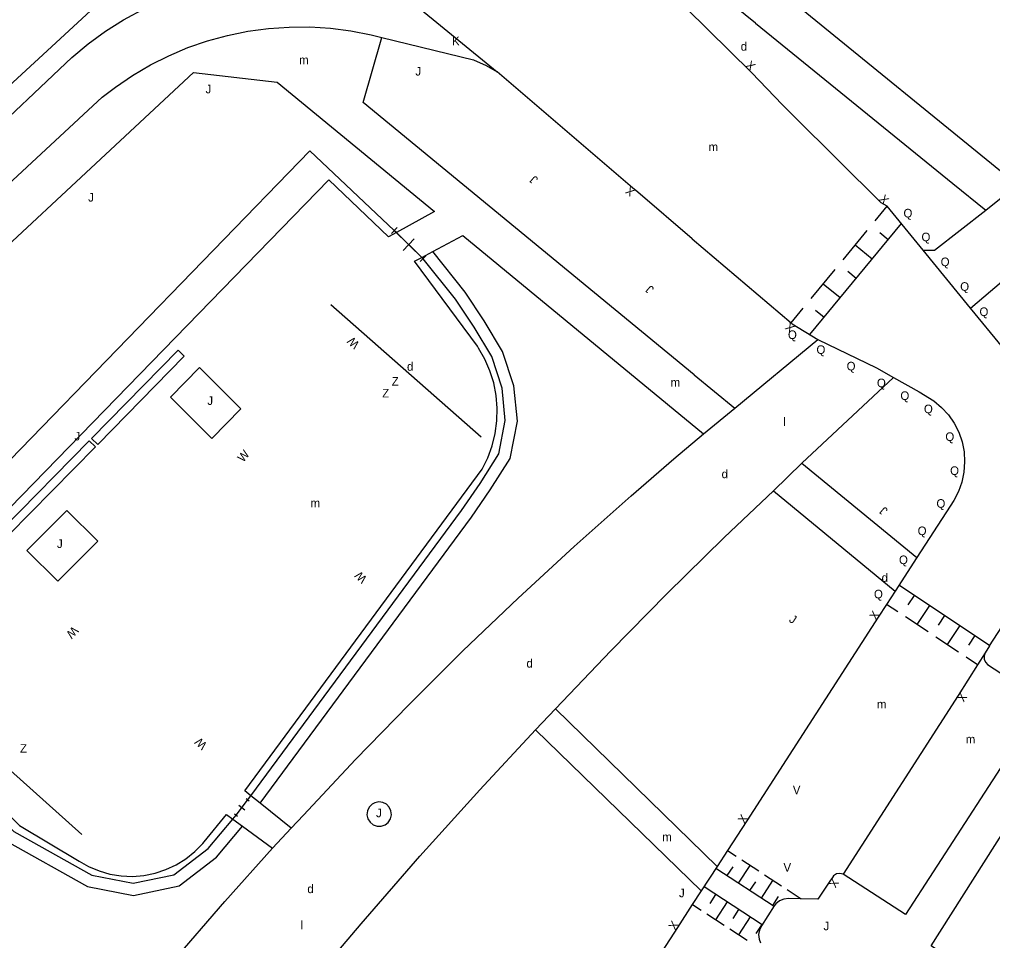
# Model space of a CAD drawing. Extents: x 134999 to 136502, y 457398 to 459002.
# Drawn here: x 135299.1 to 135355.8, y 457944.2 to 457998 of the extents above; entities that cross this region are included whole.
import ezdxf

# ---------------------------------------------------------------- set-up
doc = ezdxf.new("R2010")
doc.units = 0
for name, color, linetype in [('RI_DGTB_19', 7, 'Continuous'), ('RI_DGTB_29', 7, 'Continuous'), ('RI_DGTB_3', 7, 'Continuous'), ('RI_DGTB_30', 7, 'Continuous'), ('RI_DGTB_31', 7, 'Continuous'), ('RI_DGTB_32', 7, 'Continuous'), ('RI_DGTB_43', 7, 'Continuous'), ('RI_DGTB_48', 7, 'Continuous'), ('RI_DGTB_49', 7, 'Continuous'), ('RI_DGTB_53', 7, 'Continuous'), ('RI_DGTB_54', 7, 'Continuous'), ('RI_DGTB_55', 7, 'Continuous')]:
    doc.layers.add(name, color=color, linetype=linetype)

msp = doc.modelspace()

# ---------------------------------------------------------------- linework, layer by layer
at = {"layer": 'RI_DGTB_19'}
for points in [[(135325.441, 457968.909), (135326.529, 457970.5), (135327.706, 457972.342), (135328.128, 457974.522), (135327.92, 457976.58), (135327.266, 457978.585), (135326.188, 457980.374), (135325.075, 457982.046), (135323.187, 457984.407)], [(135313.126, 457952.213), (135325.441, 457968.909)], [(135294.918, 457953.388), (135298.334, 457950.012), (135303.058, 457947.359), (135305.728, 457946.835), (135308.395, 457947.388), (135310.574, 457949.061), (135312.091, 457950.876)]]:
    msp.add_lwpolyline(points, dxfattribs=at)
at = {"layer": 'RI_DGTB_3'}
msp.add_lwpolyline([(135360.982, 457938.511), (135360.796, 457938.2), (135352.253, 457943.892), (135356.604, 457950.761)], dxfattribs=at)
at = {"layer": 'RI_DGTB_31'}
for p, q in [((135348.995, 457986.204), (135349.696, 457987.055)), ((135345.19, 457979.566), (135350.523, 457986.042)), ((135347.127, 457983.935), (135348.528, 457985.637)), ((135349.752, 457985.105), (135349.257, 457985.513)), ((135348.818, 457983.971), (135347.828, 457984.786)), ((135345.259, 457981.666), (135346.66, 457983.368)), ((135347.883, 457982.836), (135347.388, 457983.244)), ((135346.949, 457981.702), (135345.959, 457982.517)), ((135344.091, 457980.248), (135344.792, 457981.099)), ((135346.015, 457980.567), (135345.52, 457980.975)), ((135355.669, 457961.428), (135350.377, 457964.936)), ((135351.27, 457964.343), (135350.903, 457963.79)), ((135350.316, 457963.383), (135349.653, 457963.822)), ((135352.154, 457963.757), (135351.42, 457962.651)), ((135352.084, 457962.211), (135350.757, 457963.09)), ((135353.038, 457963.171), (135352.671, 457962.618)), ((135353.922, 457962.586), (135353.188, 457961.479)), ((135353.851, 457961.039), (135352.525, 457961.918)), ((135354.805, 457962), (135354.438, 457961.446)), ((135354.969, 457960.298), (135354.292, 457960.747)), ((135340.383, 457949.462), (135340.879, 457949.135)), ((135341.21, 457948.917), (135342.203, 457948.263)), ((135339.704, 457948.43), (135343.092, 457946.2)), ((135340.366, 457947.994), (135340.706, 457948.51)), ((135341.028, 457947.558), (135341.707, 457948.59)), ((135342.535, 457948.045), (135343.528, 457947.391)), ((135341.691, 457947.122), (135342.03, 457947.638)), ((135342.353, 457946.686), (135343.032, 457947.717)), ((135342.401, 457945.122), (135339.015, 457947.336)), ((135339.687, 457946.897), (135339.345, 457946.374)), ((135343.86, 457947.173), (135344.68, 457946.632)), ((135340.358, 457946.458), (135339.674, 457945.413)), ((135343.015, 457946.25), (135343.355, 457946.766)), ((135338.835, 457945.962), (135338.331, 457946.291)), ((135341.03, 457946.019), (135340.688, 457945.496)), ((135340.178, 457945.083), (135339.171, 457945.742)), ((135341.701, 457945.58), (135341.018, 457944.534)), ((135341.522, 457944.205), (135340.514, 457944.864)), ((135342.373, 457945.14), (135342.031, 457944.617))]:
    msp.add_line(p, q, dxfattribs=at)
msp.add_lwpolyline([(135319.65, 457952.167), (135319.478, 457951.994), (135319.376, 457951.779), (135319.35, 457951.542), (135319.403, 457951.31), (135319.53, 457951.108), (135319.716, 457950.959), (135319.941, 457950.879), (135320.179, 457950.878), (135320.404, 457950.955), (135320.592, 457951.102), (135320.721, 457951.303), (135320.776, 457951.534), (135320.753, 457951.771), (135320.653, 457951.988), (135320.487, 457952.159), (135320.274, 457952.266), (135320.038, 457952.297), (135319.805, 457952.249), (135319.65, 457952.167)], dxfattribs=at)
at = {"layer": 'RI_DGTB_32'}
for points in [[(135308.69, 457978.3), (135303.648, 457973.162), (135303.291, 457973.512), (135308.333, 457978.65), (135308.69, 457978.3)], [(135303.509, 457973.019), (135298.466, 457967.879), (135298.109, 457968.229), (135303.152, 457973.369), (135303.509, 457973.019)]]:
    msp.add_lwpolyline(points, dxfattribs=at)
at = {"layer": 'RI_DGTB_48'}
for points in [[(135320.943, 457985.639), (135316.022, 457990.283), (135287.899, 457961.311), (135298.759, 457950.576), (135303.303, 457948.024), (135305.724, 457947.549), (135308.096, 457948.041), (135310.086, 457949.569), (135311.527, 457951.292)], [(135321.067, 457985.517), (135320.943, 457985.639)], [(135322.623, 457983.991), (135322.547, 457984.066)], [(135324.863, 457969.304), (135325.945, 457970.886), (135327.044, 457972.606), (135327.421, 457974.554), (135327.231, 457976.435), (135326.625, 457978.292), (135325.597, 457979.999), (135324.509, 457981.633), (135322.623, 457983.991)], [(135312.58, 457952.652), (135324.863, 457969.304)]]:
    msp.add_lwpolyline(points, dxfattribs=at)
at = {"layer": 'RI_DGTB_49'}
for p, q in [((135317.246, 457981.331), (135326.006, 457973.605)), ((135302.725, 457950.393), (135294.044, 457958.163))]:
    msp.add_line(p, q, dxfattribs=at)
at = {"layer": 'RI_DGTB_53'}
for p, q in [((135357.275, 457988.308), (135340.584, 458001.915)), ((135321.837, 457999.103), (135326.952, 457994.908)), ((135342.013, 457997.736), (135353.526, 457988.392)), ((135353.526, 457988.392), (135355.456, 457986.837)), ((135355.456, 457986.837), (135357.275, 457988.308)), ((135349.696, 457987.055), (135349.35, 457987.26)), ((135321.108, 457985.808), (135320.778, 457985.471)), ((135322.623, 457983.99), (135320.943, 457985.639)), ((135322.113, 457985.151), (135321.454, 457984.479)), ((135324.951, 457985.348), (135338.978, 457973.771)), ((135354.547, 457981.109), (135359.16, 457985.054)), ((135322.788, 457984.159), (135322.458, 457983.823)), ((135356.439, 457978.81), (135354.547, 457981.109)), ((135344.157, 457980.192), (135345.65, 457979.287)), ((135340.802, 457975.279), (135345.65, 457979.287)), ((135345.65, 457979.287), (135349.079, 457977.621)), ((135338.427, 457977.226), (135340.802, 457975.279)), ((135344.72, 457972.065), (135350.064, 457977.065)), ((135338.978, 457973.771), (135340.802, 457975.279)), ((135337.251, 457972.315), (135338.978, 457973.771)), ((135343.066, 457970.449), (135344.72, 457972.065)), ((135344.72, 457972.065), (135351.413, 457966.565)), ((135343.066, 457970.449), (135350.156, 457964.588)), ((135355.658, 457961.412), (135355.415, 457961.002)), ((135329.182, 457956.505), (135330.339, 457957.729)), ((135330.339, 457957.729), (135339.774, 457948.533)), ((135338.851, 457947.114), (135329.182, 457956.505)), ((135311.714, 457951.516), (135312.39, 457952.396)), ((135311.714, 457951.516), (135312.39, 457952.396)), ((135312.228, 457951.821), (135311.876, 457952.091)), ((135312.478, 457952.329), (135312.302, 457952.464)), ((135311.802, 457951.448), (135311.626, 457951.584)), ((135314.935, 457950.761), (135315.645, 457951.525)), ((135313.841, 457949.587), (135314.935, 457950.761)), ((135343.107, 457946.224), (135342.36, 457945.057))]:
    msp.add_line(p, q, dxfattribs=at)
for points in [[(135342.013, 457997.736), (135330.448, 458007.09), (135329.942, 458006.603)], [(135343.591, 457992.968), (135341.776, 457994.864), (135334.182, 458002.362), (135331.426, 458005.106)], [(135304.993, 458000.123), (135294.905, 457990.805), (135294.1, 457990.209), (135293.906, 457989.974), (135280.817, 457977.592), (135265.355, 457962.473), (135259.111, 457956.156), (135253.159, 457949.73)], [(135251.463, 457938.756), (135252.072, 457939.753), (135252.588, 457940.747), (135255.4, 457947.209), (135256.14, 457948.713), (135256.951, 457950.18), (135257.831, 457951.606), (135258.778, 457952.989), (135259.79, 457954.325), (135260.864, 457955.611), (135261.815, 457956.653), (135274.606, 457969.672), (135302.146, 457995.737), (135303.097, 457996.534), (135304.097, 457997.267), (135305.143, 457997.935), (135306.448, 457998.641)], [(135289.634, 457980.173), (135303.913, 457993.414), (135304.679, 457994.006), (135305.677, 457994.687), (135306.719, 457995.3), (135307.798, 457995.843), (135308.912, 457996.314), (135310.054, 457996.71), (135311.219, 457997.029), (135312.404, 457997.271), (135313.601, 457997.434), (135314.807, 457997.517), (135316.016, 457997.521), (135317.222, 457997.444), (135318.42, 457997.288), (135319.606, 457997.053), (135320.216, 457996.904)], [(135338.427, 457977.226), (135319.137, 457993.107), (135320.216, 457996.904)], [(135320.216, 457996.904), (135325.569, 457995.593), (135326.295, 457995.277), (135326.952, 457994.908)], [(135291.807, 457978.646), (135309.234, 457994.86)], [(135309.234, 457994.86), (135314.107, 457994.299), (135323.288, 457986.743), (135321.067, 457985.517)], [(135338.321, 457985.149), (135335.157, 457987.881), (135334.835, 457988.134), (135326.952, 457994.908)], [(135344.26, 457992.3), (135349.35, 457987.26)], [(135351.787, 457984.491), (135349.696, 457987.055)], [(135351.787, 457984.491), (135352.454, 457984.496), (135355.456, 457986.837)], [(135322.547, 457984.066), (135321.067, 457985.517)], [(135323.187, 457984.407), (135324.951, 457985.348)], [(135338.321, 457985.149), (135344.091, 457980.248)], [(135322.547, 457984.066), (135323.187, 457984.407)], [(135354.547, 457981.109), (135351.787, 457984.491)], [(135344.091, 457980.248), (135344.157, 457980.192)], [(135349.079, 457977.621), (135350.064, 457977.065)], [(135350.064, 457977.065), (135351.557, 457976.223), (135352.412, 457975.702)], [(135352.412, 457975.702), (135352.865, 457975.321), (135353.263, 457974.882), (135353.599, 457974.394), (135353.865, 457973.865), (135354.058, 457973.305), (135354.174, 457972.724), (135354.21, 457972.132), (135354.167, 457971.541), (135354.045, 457970.962), (135353.845, 457970.404), (135353.573, 457969.878), (135353.362, 457969.563)], [(135315.645, 457951.525), (135318.69, 457954.773), (135321.792, 457957.966), (135324.951, 457961.102), (135328.166, 457964.181), (135331.436, 457967.202), (135334.759, 457970.164), (135337.251, 457972.315)], [(135330.339, 457957.729), (135333.566, 457961.114), (135336.849, 457964.444), (135340.19, 457967.718), (135343.066, 457970.449)], [(135353.362, 457969.563), (135351.413, 457966.565)], [(135351.413, 457966.565), (135350.156, 457964.588)], [(135350.156, 457964.588), (135349.658, 457963.819)], [(135355.658, 457961.412), (135357.639, 457964.465), (135357.784, 457964.33)], [(135349.658, 457963.819), (135349.173, 457963.072), (135341.501, 457951.188), (135340.38, 457949.464)], [(135355.415, 457961.002), (135354.969, 457960.298)], [(135355.415, 457961.002), (135355.347, 457960.81), (135355.357, 457960.608), (135355.445, 457960.424), (135355.549, 457960.32)], [(135355.549, 457960.32), (135358.82, 457958.182), (135350.762, 457945.718), (135347.117, 457948.082)], [(135354.969, 457960.298), (135353.833, 457958.504), (135347.117, 457948.082)], [(135299.701, 457920.488), (135302.76, 457924.724), (135305.884, 457928.914), (135309.071, 457933.055), (135312.321, 457937.147), (135315.634, 457941.189), (135319.008, 457945.179), (135322.443, 457949.118), (135325.938, 457953.003), (135329.182, 457956.505)], [(135312.39, 457952.396), (135312.58, 457952.652)], [(135313.126, 457952.213), (135312.58, 457952.652)], [(135314.935, 457950.761), (135313.126, 457952.213)], [(135311.527, 457951.292), (135311.714, 457951.516)], [(135311.527, 457951.292), (135312.091, 457950.876)], [(135312.091, 457950.876), (135313.841, 457949.587)], [(135293.482, 457924.277), (135296.254, 457928.099), (135299.091, 457931.873), (135301.991, 457935.599), (135304.954, 457939.274), (135307.978, 457942.9), (135311.064, 457946.473), (135313.841, 457949.587)], [(135340.38, 457949.464), (135339.774, 457948.533)], [(135339.774, 457948.533), (135338.851, 457947.114)], [(135347.117, 457948.082), (135346.923, 457948.124), (135346.729, 457948.087), (135346.564, 457947.976), (135346.496, 457947.889)], [(135346.496, 457947.889), (135346.354, 457947.664), (135345.65, 457946.61), (135344.68, 457946.632)], [(135338.851, 457947.114), (135338.32, 457946.298)], [(135343.957, 457946.648), (135343.674, 457946.62), (135343.418, 457946.516), (135343.202, 457946.343), (135343.107, 457946.224)], [(135344.68, 457946.632), (135343.957, 457946.648)], [(135338.32, 457946.298), (135337.459, 457944.973), (135327.663, 457929.834)], [(135342.36, 457945.057), (135342.236, 457944.818), (135342.187, 457944.55), (135342.217, 457944.279), (135342.298, 457944.075)]]:
    msp.add_lwpolyline(points, dxfattribs=at)
at = {"layer": 'RI_DGTB_54'}
msp.add_line((135343.591, 457992.968), (135344.26, 457992.3), dxfattribs=at)
at = {"layer": 'RI_DGTB_55'}
for points in [[(135317.133, 457988.607), (135289.558, 457960.247), (135299.091, 457950.917), (135302.563, 457948.842)], [(135321.067, 457985.517), (135320.616, 457985.268), (135317.133, 457988.607)], [(135325.793, 457978.895), (135322.128, 457983.843), (135322.547, 457984.066)], [(135326.069, 457971.717), (135326.396, 457972.383), (135326.649, 457973.08), (135326.826, 457973.801), (135326.925, 457974.536), (135326.943, 457975.278), (135326.882, 457976.017), (135326.742, 457976.746), (135326.524, 457977.455), (135326.231, 457978.137), (135325.866, 457978.783), (135325.793, 457978.895)], [(135309.59, 457977.638), (135307.891, 457975.919), (135310.305, 457973.501), (135311.999, 457975.23), (135309.59, 457977.638)], [(135312.58, 457952.652), (135312.223, 457952.938), (135326.069, 457971.717)], [(135303.646, 457967.505), (135301.321, 457965.169), (135299.512, 457966.969), (135301.837, 457969.306), (135303.646, 457967.505)], [(135309.856, 457949.97), (135311.168, 457951.556), (135311.527, 457951.292)], [(135302.563, 457948.842), (135303.113, 457948.526), (135303.725, 457948.266), (135304.363, 457948.081), (135305.02, 457947.975), (135305.684, 457947.947), (135306.347, 457948), (135306.999, 457948.132), (135307.63, 457948.341), (135308.232, 457948.624), (135308.795, 457948.977), (135309.312, 457949.396), (135309.775, 457949.873), (135309.856, 457949.97)]]:
    msp.add_lwpolyline(points, dxfattribs=at)

# ---------------------------------------------------------------- texts
at = {"layer": 'RI_DGTB_29'}
for p in [(135341.15, 457996.135), (135321.685, 457977.457), (135340.034, 457971.185), (135349.367, 457965.134), (135328.655, 457960.132), (135315.873, 457946.972)]:
    msp.add_text('d', height=0.5, dxfattribs=at).set_placement(p)
at = {"layer": 'RI_DGTB_30'}
for s, p in [('K', (135324.309, 457996.448)), ('V', (135344.189, 457952.745)), ('V', (135343.643, 457948.22))]:
    msp.add_text(s, height=0.5, dxfattribs=at).set_placement(p)
for s, rotation, p in [('X', 316.7212, (135341.393, 457995.235)), ('X', 141.8431, (135335.032, 457987.979)), ('X', 313.1473, (135349.179, 457987.442)), ('X', 140.4972, (135344.353, 457980.031)), ('W', 135.7584, (135318.954, 457979.038)), ('W', 49.1186, (135312.127, 457972.079)), ('W', 135.323, (135319.395, 457965.358)), ('X', 57.0248, (135349.037, 457962.862)), ('W', 226.7524, (135302.203, 457962.583)), ('X', 237.6526, (135353.967, 457958.715)), ('W', 136.3736, (135310.066, 457955.654)), ('X', 57.1538, (135341.365, 457950.978)), ('X', 237.789, (135346.487, 457947.876)), ('X', 56.9675, (135337.323, 457944.763))]:
    msp.add_text(s, height=0.5, rotation=rotation, dxfattribs=at).set_placement(p)
at = {"layer": 'RI_DGTB_31'}
for s, p in [('J', (135322.174, 457994.685)), ('J', (135309.937, 457993.646)), ('J', (135303.089, 457987.327)), ('Q', (135350.643, 457986.403)), ('Q', (135351.692, 457985.014)), ('Q', (135352.812, 457983.561)), ('Q', (135353.951, 457982.122)), ('Q', (135355.074, 457980.651)), ('Q', (135343.903, 457979.309)), ('Q', (135345.567, 457978.439)), ('Q', (135347.327, 457977.476)), ('Q', (135349.094, 457976.495)), ('Q', (135350.463, 457975.751)), ('Q', (135351.836, 457974.978)), ('J', (135302.292, 457973.389)), ('Q', (135353.086, 457973.358)), ('Q', (135353.362, 457971.376)), ('Q', (135352.565, 457969.461)), ('Q', (135351.471, 457967.864)), ('Q', (135350.381, 457966.172)), ('Q', (135348.922, 457964.173)), ('J', (135319.882, 457951.397)), ('J', (135337.549, 457946.731)), ('J', (135345.978, 457944.8))]:
    msp.add_text(s, height=0.5, dxfattribs=at).set_placement(p)
for height, rotation, p in [(0.499, 139.5982, (135329.367, 457988.675)), (0.499, 139.5982, (135336.128, 457982.274)), (0.5, 359.9997, (135310.041, 457975.462)), (0.499, 139.5982, (135349.77, 457969.35)), (0.5, 359.9997, (135301.271, 457967.112)), (0.5, 326.9553, (135343.928, 457962.837))]:
    msp.add_text('J', height=height, rotation=rotation, dxfattribs=at).set_placement(p)
at = {"layer": 'RI_DGTB_32'}
for p in [(135320.796, 457976.589), (135320.239, 457975.898), (135299.112, 457955.163)]:
    msp.add_text('Z', height=0.5, dxfattribs=at).set_placement(p)
at = {"layer": 'RI_DGTB_43'}
for s, p in [('m', (135315.393, 457995.348)), ('m', (135339.275, 457990.272)), ('m', (135337.06, 457976.53)), ('l', (135343.636, 457974.227)), ('m', (135349.093, 457957.746)), ('m', (135354.274, 457955.704)), ('m', (135336.573, 457950.002)), ('l', (135315.479, 457944.858))]:
    msp.add_text(s, height=0.5, dxfattribs=at).set_placement(p)
msp.add_text('m', height=0.5, rotation=359.9997, dxfattribs=at).set_placement((135316.06, 457969.49))

doc.saveas('drawing.dxf')
